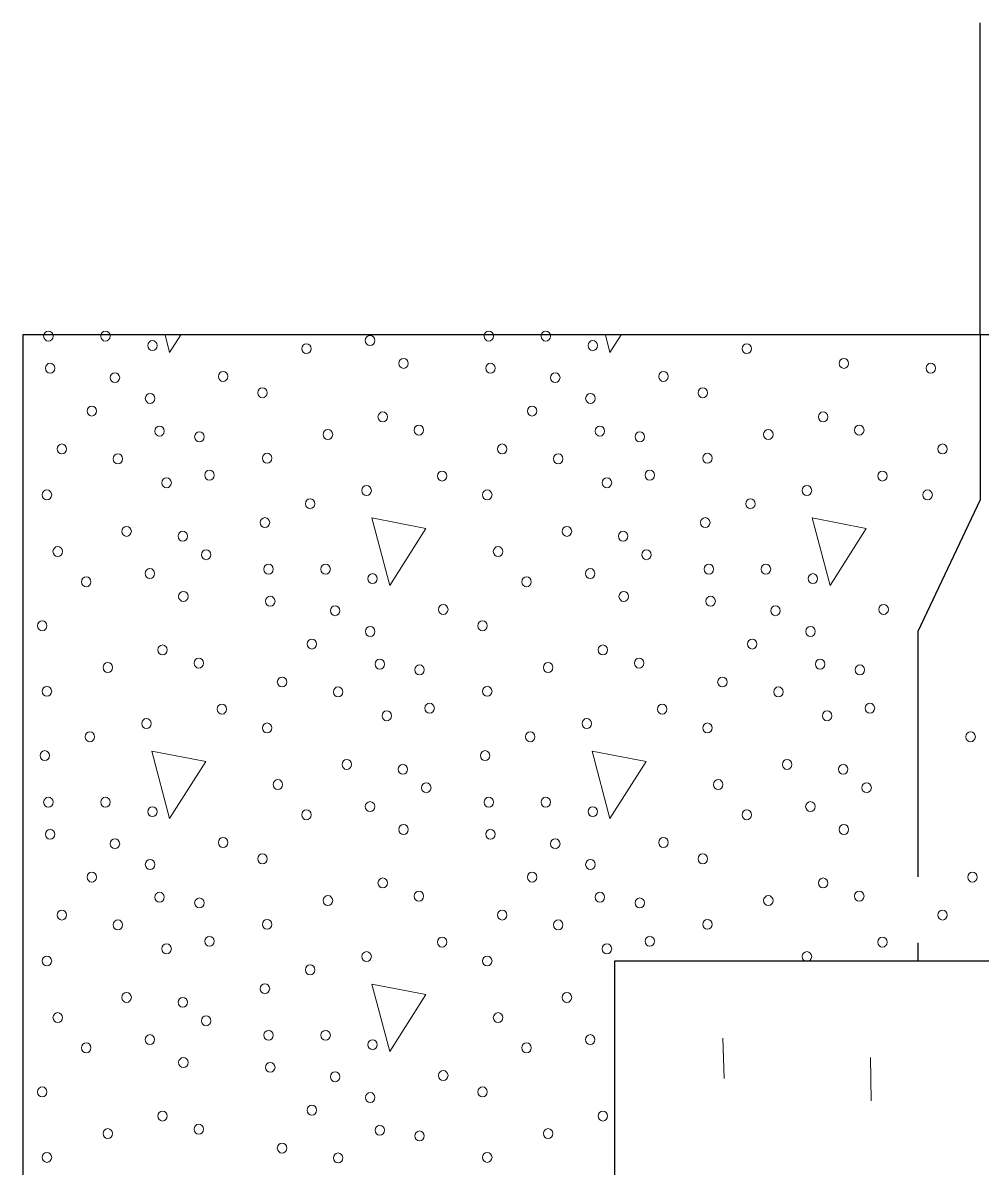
# Model space of a CAD drawing. Extents: x -410.5 to -376.5, y 1617.6 to 1661.6.
# Drawn here: x -405.36 to -403.909, y 1625.101 to 1626.835 of the extents above; entities that cross this region are included whole.
import ezdxf

# ---------------------------------------------------------------- set-up
doc = ezdxf.new("R2010")
doc.units = 0
doc.header["$LTSCALE"] = 0.062
doc.linetypes.add('LONG_DASHED', pattern=[7.5, 6, -1.5])
doc.layers.add('1', color=7, linetype='Continuous', lineweight=13)

msp = doc.modelspace()

# ---------------------------------------------------------------- linework, layer by layer
at = {"layer": '1', "lineweight": 25}
msp.add_line((-403.90883, 1626.3615), (-403.90883, 1626.83475), dxfattribs=at)
at = {"layer": '1'}
for p, q in [((-404.29883, 1625.29508), (-404.29683, 1625.23433)), ((-404.07525, 1625.26583), (-404.07375, 1625.20017))]:
    msp.add_line(p, q, dxfattribs=at)
at = {"layer": '1', "lineweight": 25}
for points in [[(-405.35992, 1621.41425), (-400.73433, 1621.41425), (-400.73433, 1626.3615), (-405.35992, 1626.3615)], [(-404.46308, 1625.41208), (-404.46308, 1622.36375), (-401.63108, 1622.36375), (-401.63108, 1625.41208)]]:
    msp.add_lwpolyline(points, close=True, dxfattribs=at)
at = {"layer": '1'}
for points in [[(-405.14442, 1626.3615), (-405.1375, 1626.335), (-405.12067, 1626.3615)], [(-404.47692, 1626.3615), (-404.47, 1626.335), (-404.45317, 1626.3615)]]:
    msp.add_lwpolyline(points, dxfattribs=at)
at = {"layer": '1', "linetype": 'LONG_DASHED', "lineweight": 25}
msp.add_lwpolyline([(-403.90883, 1626.3615), (-403.90883, 1626.11167), (-404.00325, 1625.91175), (-404.00325, 1625.41208)], dxfattribs=at)
at = {"layer": '1'}
for points in [[(-404.83075, 1626.08408), (-404.80375, 1625.98167), (-404.74883, 1626.06817)], [(-404.16325, 1626.08408), (-404.13625, 1625.98167), (-404.08133, 1626.06817)], [(-405.1645, 1625.73067), (-405.1375, 1625.62833), (-405.0825, 1625.71475)], [(-404.497, 1625.73067), (-404.47, 1625.62833), (-404.41508, 1625.71475)], [(-404.83075, 1625.37742), (-404.80375, 1625.275), (-404.74883, 1625.36142)]]:
    msp.add_lwpolyline(points, close=True, dxfattribs=at)
for centre, major_axis in [((-405.32126, 1626.35976), (0, -0.00756)), ((-405.23471, 1626.35976), (0, 0.00756)), ((-404.65375, 1626.35976), (0, -0.00756)), ((-404.5672, 1626.35976), (0, 0.00756)), ((-405.16356, 1626.34545), (0, -0.00756)), ((-404.9301, 1626.34068), (0, -0.00756)), ((-404.8337, 1626.35311), (0, -0.00756)), ((-404.49605, 1626.34545), (0, -0.00756)), ((-404.26259, 1626.34068), (0, -0.00756)), ((-405.31859, 1626.31112), (0, -0.00756)), ((-404.78291, 1626.31842), (0, -0.00756)), ((-404.65108, 1626.31112), (0, -0.00756)), ((-404.11541, 1626.31842), (0, -0.00756)), ((-403.98357, 1626.31112), (0, -0.00756)), ((-405.2203, 1626.2968), (0, 0.00756)), ((-405.05631, 1626.29869), (0, -0.00756)), ((-404.55279, 1626.2968), (0, 0.00756)), ((-404.38881, 1626.29869), (0, -0.00756)), ((-404.99685, 1626.2739), (0, -0.00756)), ((-404.32934, 1626.2739), (0, -0.00756)), ((-405.16718, 1626.2653), (0, 0.00756)), ((-404.49967, 1626.2653), (0, 0.00756)), ((-405.25551, 1626.24622), (0, 0.00756)), ((-404.81445, 1626.23732), (0, -0.00756)), ((-404.588, 1626.24622), (0, 0.00756)), ((-404.14694, 1626.23732), (0, -0.00756)), ((-405.15271, 1626.21571), (0, 0.00756)), ((-405.09236, 1626.20705), (0, -0.00756)), ((-404.89739, 1626.21065), (0, -0.00756)), ((-404.7595, 1626.2173), (0, -0.00756)), ((-404.4852, 1626.21571), (0, 0.00756)), ((-404.42485, 1626.20705), (0, -0.00756)), ((-404.22988, 1626.21065), (0, -0.00756)), ((-404.09199, 1626.2173), (0, -0.00756)), ((-405.30084, 1626.18868), (0, 0.00756)), ((-404.63334, 1626.18868), (0, 0.00756)), ((-403.96583, 1626.18868), (0, 0.00756)), ((-405.21585, 1626.17372), (0, 0.00756)), ((-404.98962, 1626.1746), (0, -0.00756)), ((-404.54834, 1626.17372), (0, 0.00756)), ((-404.32211, 1626.1746), (0, -0.00756)), ((-405.07706, 1626.14893), (0, -0.00756)), ((-404.40955, 1626.14893), (0, -0.00756)), ((-405.14198, 1626.13744), (0, -0.00756)), ((-404.7244, 1626.14763), (0, 0.00756)), ((-404.47447, 1626.13744), (0, -0.00756)), ((-404.05689, 1626.14763), (0, 0.00756)), ((-405.32337, 1626.11901), (0, 0.00756)), ((-404.83882, 1626.12567), (0, -0.00756)), ((-404.65586, 1626.11901), (0, 0.00756)), ((-404.17131, 1626.12567), (0, -0.00756)), ((-403.98836, 1626.11901), (0, 0.00756)), ((-404.92448, 1626.10564), (0, -0.00756)), ((-404.25697, 1626.10564), (0, -0.00756)), ((-405.20261, 1626.06371), (0, -0.00756)), ((-404.9929, 1626.07702), (0, -0.00756)), ((-404.5351, 1626.06371), (0, -0.00756)), ((-404.32539, 1626.07702), (0, -0.00756)), ((-405.11756, 1626.05635), (0, -0.00756)), ((-404.45005, 1626.05635), (0, -0.00756)), ((-405.30713, 1626.03315), (0, -0.00756)), ((-405.08212, 1626.02838), (0, -0.00756)), ((-404.63962, 1626.03315), (0, -0.00756)), ((-404.41462, 1626.02838), (0, -0.00756)), ((-405.16745, 1625.99976), (0, -0.00756)), ((-404.9875, 1626.00641), (0, -0.00756)), ((-404.90095, 1626.00641), (0, 0.00756)), ((-404.82981, 1625.9921), (0, -0.00756)), ((-404.49995, 1625.99976), (0, -0.00756)), ((-404.32, 1626.00641), (0, -0.00756)), ((-404.23344, 1626.00641), (0, 0.00756)), ((-404.1623, 1625.9921), (0, -0.00756)), ((-405.26385, 1625.98733), (0, -0.00756)), ((-404.59634, 1625.98733), (0, -0.00756)), ((-405.11667, 1625.96507), (0, -0.00756)), ((-404.98483, 1625.95777), (0, -0.00756)), ((-404.44916, 1625.96507), (0, -0.00756)), ((-404.31733, 1625.95777), (0, -0.00756)), ((-404.88654, 1625.94345), (0, 0.00756)), ((-404.72256, 1625.94534), (0, -0.00756)), ((-404.21904, 1625.94345), (0, 0.00756)), ((-404.05505, 1625.94534), (0, -0.00756)), ((-405.3306, 1625.92055), (0, -0.00756)), ((-404.83342, 1625.91195), (0, 0.00756)), ((-404.6631, 1625.92055), (0, -0.00756)), ((-404.16591, 1625.91195), (0, 0.00756)), ((-404.92176, 1625.89287), (0, 0.00756)), ((-404.25425, 1625.89287), (0, 0.00756)), ((-405.14821, 1625.88397), (0, -0.00756)), ((-404.4807, 1625.88397), (0, -0.00756)), ((-405.23115, 1625.8573), (0, -0.00756)), ((-405.09325, 1625.86395), (0, -0.00756)), ((-404.81896, 1625.86236), (0, 0.00756)), ((-404.75861, 1625.8537), (0, -0.00756)), ((-404.56364, 1625.8573), (0, -0.00756)), ((-404.42574, 1625.86395), (0, -0.00756)), ((-404.15145, 1625.86236), (0, 0.00756)), ((-404.0911, 1625.8537), (0, -0.00756)), ((-405.32337, 1625.82125), (0, -0.00756)), ((-404.96709, 1625.83533), (0, 0.00756)), ((-404.88209, 1625.82037), (0, 0.00756)), ((-404.65586, 1625.82125), (0, -0.00756)), ((-404.29958, 1625.83533), (0, 0.00756)), ((-404.21459, 1625.82037), (0, 0.00756)), ((-405.05815, 1625.79428), (0, 0.00756)), ((-404.80822, 1625.78409), (0, -0.00756)), ((-404.74331, 1625.79558), (0, -0.00756)), ((-404.39064, 1625.79428), (0, 0.00756)), ((-404.14071, 1625.78409), (0, -0.00756)), ((-404.0758, 1625.79558), (0, -0.00756)), ((-405.17257, 1625.77232), (0, -0.00756)), ((-404.50506, 1625.77232), (0, -0.00756)), ((-405.25824, 1625.75229), (0, -0.00756)), ((-404.98962, 1625.76566), (0, 0.00756)), ((-404.59073, 1625.75229), (0, -0.00756)), ((-404.32211, 1625.76566), (0, 0.00756)), ((-403.92322, 1625.75229), (0, -0.00756)), ((-405.32665, 1625.72367), (0, -0.00756)), ((-404.65915, 1625.72367), (0, -0.00756)), ((-404.86886, 1625.71036), (0, -0.00756)), ((-404.7838, 1625.703), (0, -0.00756)), ((-404.20135, 1625.71036), (0, -0.00756)), ((-404.1163, 1625.703), (0, -0.00756)), ((-404.97338, 1625.6798), (0, -0.00756)), ((-404.74837, 1625.67503), (0, -0.00756)), ((-404.30587, 1625.6798), (0, -0.00756)), ((-404.08086, 1625.67503), (0, -0.00756)), ((-405.32126, 1625.65306), (0, -0.00756)), ((-405.23471, 1625.65306), (0, 0.00756)), ((-404.8337, 1625.64641), (0, -0.00756)), ((-404.65375, 1625.65306), (0, -0.00756)), ((-404.5672, 1625.65306), (0, 0.00756)), ((-404.16619, 1625.64641), (0, -0.00756)), ((-405.16356, 1625.63875), (0, -0.00756)), ((-404.9301, 1625.63398), (0, -0.00756)), ((-404.49605, 1625.63875), (0, -0.00756)), ((-404.26259, 1625.63398), (0, -0.00756)), ((-404.78291, 1625.61172), (0, -0.00756)), ((-404.11541, 1625.61172), (0, -0.00756)), ((-405.31859, 1625.60442), (0, -0.00756)), ((-404.65108, 1625.60442), (0, -0.00756)), ((-405.2203, 1625.59011), (0, 0.00756)), ((-405.05631, 1625.59199), (0, -0.00756)), ((-404.55279, 1625.59011), (0, 0.00756)), ((-404.38881, 1625.59199), (0, -0.00756)), ((-404.99685, 1625.5672), (0, -0.00756)), ((-404.32934, 1625.5672), (0, -0.00756)), ((-405.16718, 1625.5586), (0, 0.00756)), ((-404.49967, 1625.5586), (0, 0.00756)), ((-405.25551, 1625.53952), (0, 0.00756)), ((-404.81445, 1625.53062), (0, -0.00756)), ((-404.588, 1625.53952), (0, 0.00756)), ((-404.14694, 1625.53062), (0, -0.00756)), ((-403.92049, 1625.53952), (0, 0.00756)), ((-405.15271, 1625.50901), (0, 0.00756)), ((-404.7595, 1625.5106), (0, -0.00756)), ((-404.4852, 1625.50901), (0, 0.00756)), ((-404.09199, 1625.5106), (0, -0.00756)), ((-405.09236, 1625.50035), (0, -0.00756)), ((-404.89739, 1625.50395), (0, -0.00756)), ((-404.42485, 1625.50035), (0, -0.00756)), ((-404.22988, 1625.50395), (0, -0.00756)), ((-405.30084, 1625.48198), (0, 0.00756)), ((-404.63334, 1625.48198), (0, 0.00756)), ((-403.96583, 1625.48198), (0, 0.00756)), ((-405.21585, 1625.46702), (0, 0.00756)), ((-404.98962, 1625.4679), (0, -0.00756)), ((-404.54834, 1625.46702), (0, 0.00756)), ((-404.32211, 1625.4679), (0, -0.00756)), ((-405.07706, 1625.44223), (0, -0.00756)), ((-404.7244, 1625.44093), (0, 0.00756)), ((-404.40955, 1625.44223), (0, -0.00756)), ((-404.05689, 1625.44093), (0, 0.00756)), ((-405.14198, 1625.43074), (0, -0.00756)), ((-404.47447, 1625.43074), (0, -0.00756)), ((-405.32337, 1625.41231), (0, 0.00756)), ((-404.83882, 1625.41897), (0, -0.00756)), ((-404.65586, 1625.41231), (0, 0.00756)), ((-404.17131, 1625.41897), (0, -0.00756)), ((-404.92448, 1625.39894), (0, -0.00756)), ((-404.9929, 1625.37032), (0, -0.00756)), ((-405.20261, 1625.35701), (0, -0.00756)), ((-404.5351, 1625.35701), (0, -0.00756)), ((-405.11756, 1625.34965), (0, -0.00756)), ((-405.30713, 1625.32645), (0, -0.00756)), ((-405.08212, 1625.32168), (0, -0.00756)), ((-404.63962, 1625.32645), (0, -0.00756)), ((-404.9875, 1625.29971), (0, -0.00756)), ((-404.90095, 1625.29971), (0, 0.00756)), ((-405.16745, 1625.29306), (0, -0.00756)), ((-404.82981, 1625.2854), (0, -0.00756)), ((-404.49995, 1625.29306), (0, -0.00756)), ((-405.26385, 1625.28063), (0, -0.00756)), ((-404.59634, 1625.28063), (0, -0.00756)), ((-405.11667, 1625.25837), (0, -0.00756)), ((-404.98483, 1625.25107), (0, -0.00756)), ((-404.88654, 1625.23676), (0, 0.00756)), ((-404.72256, 1625.23864), (0, -0.00756)), ((-405.3306, 1625.21385), (0, -0.00756)), ((-404.6631, 1625.21385), (0, -0.00756)), ((-404.83342, 1625.20525), (0, 0.00756)), ((-405.14821, 1625.17727), (0, -0.00756)), ((-404.92176, 1625.18617), (0, 0.00756)), ((-404.4807, 1625.17727), (0, -0.00756)), ((-405.23115, 1625.1506), (0, -0.00756)), ((-405.09325, 1625.15725), (0, -0.00756)), ((-404.81896, 1625.15566), (0, 0.00756)), ((-404.75861, 1625.147), (0, -0.00756)), ((-404.56364, 1625.1506), (0, -0.00756)), ((-404.96709, 1625.12863), (0, 0.00756)), ((-405.32337, 1625.11456), (0, -0.00756)), ((-404.88209, 1625.11367), (0, 0.00756)), ((-404.65586, 1625.11456), (0, -0.00756))]:
    msp.add_ellipse(centre, major_axis=major_axis, ratio=0.944543, dxfattribs=at)

doc.saveas('drawing.dxf')
